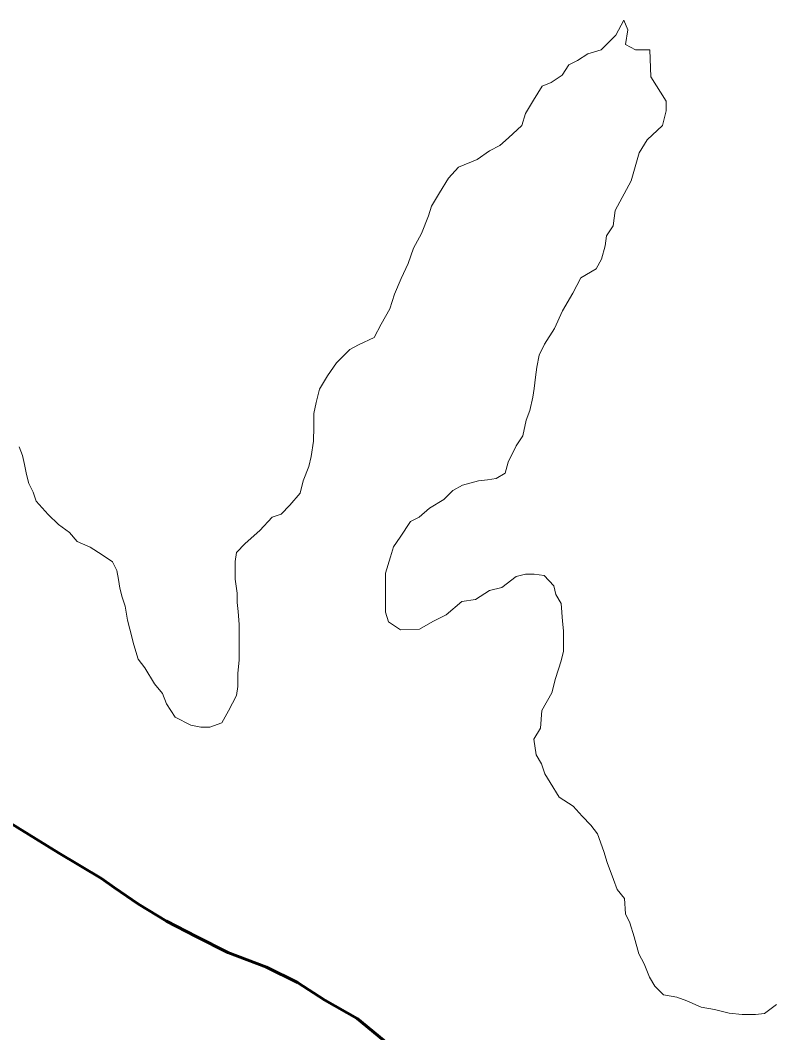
# Model space of a CAD drawing. Extents: x 553962 to 842807, y 8883888 to 9032388.
# Drawn here: x 803519 to 803689.4, y 9015357.3 to 9015586.2 of the extents above; entities that cross this region are included whole.
import ezdxf

# ---------------------------------------------------------------- set-up
doc = ezdxf.new("R2010")
doc.units = 0
doc.header["$LTSCALE"] = 200
doc.linetypes.add('LONG_DASH_SHORT_DASH', pattern=[9.9, 6, -1.2, 1.5, -1.2])
for name, color, linetype, lineweight in [('23', 7, 'Continuous', 13), ('25', 7, 'Continuous', 13), ('57', 7, 'Continuous', 13), ('7', 7, 'LONG_DASH_SHORT_DASH', 60)]:
    doc.layers.add(name, color=color, linetype=linetype, lineweight=lineweight)

msp = doc.modelspace()

# ---------------------------------------------------------------- linework, layer by layer
at = {"layer": '23'}
for points in [[(803661.4, 9015573.4), (803661.2, 9015579.5), (803658, 9015579.5), (803655.7, 9015580.7), (803656.2, 9015584), (803655.3, 9015586.2), (803653.5, 9015582.8), (803650.2, 9015579.5), (803647.2, 9015578.6), (803644.9, 9015577.1), (803642.9, 9015576.1), (803641.4, 9015573.8), (803638.9, 9015572.1), (803636.9, 9015571.3), (803634.9, 9015568.1), (803633.1, 9015565.1), (803632.3, 9015562.4), (803629.3, 9015559.6), (803627.3, 9015557.9), (803625, 9015556.7), (803622.2, 9015554.7), (803618, 9015553), (803615.7, 9015550.5), (803613.7, 9015547.2), (803611.9, 9015544.2), (803611.2, 9015542), (803609.6, 9015538), (803607.8, 9015534.7), (803606.6, 9015531.2), (803605, 9015527.8), (803603.5, 9015524.3), (803602.5, 9015521), (803600.5, 9015517.5), (803598.9, 9015514.5), (803595.4, 9015512.8), (803593.4, 9015511.8), (803590.4, 9015508.8), (803588.4, 9015505.8), (803586.6, 9015502.8), (803585.8, 9015499.8), (803585.3, 9015497.3), (803585.3, 9015494.3), (803585.2, 9015491.1), (803584.7, 9015487.6), (803584.2, 9015485.3), (803582.9, 9015482.1), (803582.2, 9015479.3), (803579.9, 9015476.6), (803577.9, 9015474.6), (803575.9, 9015473.9), (803573.1, 9015470.9), (803569.8, 9015467.9), (803567.8, 9015465.9), (803567.5, 9015463.9), (803567.5, 9015461.9), (803567.5, 9015459.9), (803568, 9015456.7), (803568, 9015454.6), (803568.2, 9015452.6), (803568.4, 9015449.6), (803568.4, 9015447.4), (803568.4, 9015444.1), (803568.4, 9015441.6), (803568.1, 9015438.6), (803568.1, 9015435.6), (803567.8, 9015433.6), (803566, 9015430.1), (803564.5, 9015427.4), (803561.8, 9015426.4), (803559.8, 9015426.4), (803557.5, 9015426.9), (803554, 9015428.7), (803552, 9015431.7), (803551.1, 9015434), (803549.3, 9015436.2), (803547.1, 9015439.8), (803545.6, 9015441.8), (803544.6, 9015445), (803543.7, 9015448.6), (803543.2, 9015450.6), (803542.7, 9015453.8), (803542, 9015455.8), (803541.5, 9015457.8), (803541.2, 9015459.8), (803540.8, 9015461.8), (803539.8, 9015463.8), (803537.5, 9015465.4), (803534.8, 9015467.1), (803531.8, 9015468.4), (803530.1, 9015470.4), (803527.6, 9015472.2), (803525.3, 9015474.5), (803522.6, 9015477.5), (803521.9, 9015479.5), (803520.9, 9015481.5), (803520.4, 9015483.5), (803519.9, 9015485.8), (803519.5, 9015487.8), (803518.7, 9015489.8)], [(803624.5, 9015482.3), (803626.5, 9015482.6), (803628.5, 9015483.8), (803629.2, 9015486.3), (803631, 9015490), (803632.5, 9015492.3), (803633.3, 9015495.8), (803634.1, 9015498), (803634.8, 9015501), (803635.1, 9015503), (803635.4, 9015505.5), (803635.7, 9015507.8), (803636.2, 9015510.5), (803637.4, 9015513), (803639.7, 9015516.5), (803641.5, 9015520.5), (803643.8, 9015524.5), (803645.6, 9015528), (803649.1, 9015530), (803650.3, 9015532.2), (803651.1, 9015535.2), (803651.4, 9015537.5), (803652.9, 9015539.7), (803653.4, 9015543.2), (803657, 9015549.9), (803658.8, 9015556.2), (803660.6, 9015559.2), (803664.1, 9015562.4), (803664.9, 9015565.7), (803664.9, 9015567.9), (803661.4, 9015573.4)], [(803689.8, 9015363.7), (803687.1, 9015361.7), (803685.1, 9015361.5), (803682.1, 9015361.5), (803679.1, 9015361.8), (803675.8, 9015362.6), (803672.8, 9015363.1), (803669.6, 9015364.6), (803667.3, 9015365.4), (803664.3, 9015365.9), (803662.3, 9015367.9), (803661.1, 9015369.9), (803659.9, 9015372.9), (803658.7, 9015375.2), (803657.7, 9015379), (803656.7, 9015382.2), (803655.7, 9015384.2), (803655.5, 9015387.7), (803653.8, 9015389.7), (803653, 9015392), (803651.6, 9015395.8), (803650.8, 9015398.3), (803649.4, 9015402.3), (803647.9, 9015404.3), (803645.9, 9015406.3), (803643.9, 9015408.6), (803640.7, 9015410.6), (803638.7, 9015413.9), (803637.5, 9015415.9), (803636.7, 9015418.1), (803635.5, 9015420.2), (803635, 9015423.7), (803636.5, 9015426.2), (803636.8, 9015430.2), (803639.1, 9015434.2), (803639.9, 9015437.4), (803641.2, 9015441.4), (803641.7, 9015443.6), (803641.7, 9015448.2), (803641.5, 9015450.4), (803641.2, 9015454.4), (803640, 9015456.4), (803639.5, 9015458.4), (803637.3, 9015460.7), (803635.1, 9015461), (803633.1, 9015461), (803631, 9015460.5), (803627.8, 9015458), (803625, 9015457.3), (803621.8, 9015455.3), (803618.7, 9015454.8), (803615.2, 9015451.8), (803612.2, 9015450.3), (803609.2, 9015448.6), (803604.9, 9015448.4), (803602.2, 9015450.2), (803601.5, 9015452.4), (803601.5, 9015455.9), (803601.5, 9015459.2), (803601.5, 9015461.2), (803602.6, 9015464.9), (803603.3, 9015467.2), (803604.8, 9015469.4), (803607.1, 9015472.9), (803609.1, 9015473.9), (803611.4, 9015475.9), (803614.7, 9015477.9), (803616.7, 9015479.9), (803618.9, 9015481.1), (803622.5, 9015482.1), (803624.5, 9015482.3)]]:
    msp.add_lwpolyline(points, dxfattribs=at)
at = {"layer": '25'}
for points in [[(803661.4, 9015573.4), (803661.2, 9015579.5), (803658, 9015579.5), (803655.7, 9015580.7), (803656.2, 9015584), (803655.3, 9015586.2), (803653.5, 9015582.8), (803650.2, 9015579.5), (803647.2, 9015578.6), (803644.9, 9015577.1), (803642.9, 9015576.1), (803641.4, 9015573.8), (803638.9, 9015572.1), (803636.9, 9015571.3), (803634.9, 9015568.1), (803633.1, 9015565.1), (803632.3, 9015562.4), (803629.3, 9015559.6), (803627.3, 9015557.9), (803625, 9015556.7), (803622.2, 9015554.7), (803618, 9015553), (803615.7, 9015550.5), (803613.7, 9015547.2), (803611.9, 9015544.2), (803611.2, 9015542), (803609.6, 9015538), (803607.8, 9015534.7), (803606.6, 9015531.2), (803605, 9015527.8), (803603.5, 9015524.3), (803602.5, 9015521), (803600.5, 9015517.5), (803598.9, 9015514.5), (803595.4, 9015512.8), (803593.4, 9015511.8), (803590.4, 9015508.8), (803588.4, 9015505.8), (803586.6, 9015502.8), (803585.8, 9015499.8), (803585.3, 9015497.3), (803585.3, 9015494.3), (803585.2, 9015491.1), (803584.7, 9015487.6), (803584.2, 9015485.3), (803582.9, 9015482.1), (803582.2, 9015479.3), (803579.9, 9015476.6), (803577.9, 9015474.6), (803575.9, 9015473.9), (803573.1, 9015470.9), (803569.8, 9015467.9), (803567.8, 9015465.9), (803567.5, 9015463.9), (803567.5, 9015461.9), (803567.5, 9015459.9), (803568, 9015456.7), (803568, 9015454.6), (803568.2, 9015452.6), (803568.4, 9015449.6), (803568.4, 9015447.4), (803568.4, 9015444.1), (803568.4, 9015441.6), (803568.1, 9015438.6), (803568.1, 9015435.6), (803567.8, 9015433.6), (803566, 9015430.1), (803564.5, 9015427.4), (803561.8, 9015426.4), (803559.8, 9015426.4), (803557.5, 9015426.9), (803554, 9015428.7), (803552, 9015431.7), (803551.1, 9015434), (803549.3, 9015436.2), (803547.1, 9015439.8), (803545.6, 9015441.8), (803544.6, 9015445), (803543.7, 9015448.6), (803543.2, 9015450.6), (803542.7, 9015453.8), (803542, 9015455.8), (803541.5, 9015457.8), (803541.2, 9015459.8), (803540.8, 9015461.8), (803539.8, 9015463.8), (803537.5, 9015465.4), (803534.8, 9015467.1), (803531.8, 9015468.4), (803530.1, 9015470.4), (803527.6, 9015472.2), (803525.3, 9015474.5), (803522.6, 9015477.5), (803521.9, 9015479.5), (803520.9, 9015481.5), (803520.4, 9015483.5), (803519.9, 9015485.8), (803519.5, 9015487.8), (803518.7, 9015489.8)], [(803624.5, 9015482.3), (803626.5, 9015482.6), (803628.5, 9015483.8), (803629.2, 9015486.3), (803631, 9015490), (803632.5, 9015492.3), (803633.3, 9015495.8), (803634.1, 9015498), (803634.8, 9015501), (803635.1, 9015503), (803635.4, 9015505.5), (803635.7, 9015507.8), (803636.2, 9015510.5), (803637.4, 9015513), (803639.7, 9015516.5), (803641.5, 9015520.5), (803643.8, 9015524.5), (803645.6, 9015528), (803649.1, 9015530), (803650.3, 9015532.2), (803651.1, 9015535.2), (803651.4, 9015537.5), (803652.9, 9015539.7), (803653.4, 9015543.2), (803657, 9015549.9), (803658.8, 9015556.2), (803660.6, 9015559.2), (803664.1, 9015562.4), (803664.9, 9015565.7), (803664.9, 9015567.9), (803661.4, 9015573.4)], [(803689.8, 9015363.7), (803687.1, 9015361.7), (803685.1, 9015361.5), (803682.1, 9015361.5), (803679.1, 9015361.8), (803675.8, 9015362.6), (803672.8, 9015363.1), (803669.6, 9015364.6), (803667.3, 9015365.4), (803664.3, 9015365.9), (803662.3, 9015367.9), (803661.1, 9015369.9), (803659.9, 9015372.9), (803658.7, 9015375.2), (803657.7, 9015379), (803656.7, 9015382.2), (803655.7, 9015384.2), (803655.5, 9015387.7), (803653.8, 9015389.7), (803653, 9015392), (803651.6, 9015395.8), (803650.8, 9015398.3), (803649.4, 9015402.3), (803647.9, 9015404.3), (803645.9, 9015406.3), (803643.9, 9015408.6), (803640.7, 9015410.6), (803638.7, 9015413.9), (803637.5, 9015415.9), (803636.7, 9015418.1), (803635.5, 9015420.2), (803635, 9015423.7), (803636.5, 9015426.2), (803636.8, 9015430.2), (803639.1, 9015434.2), (803639.9, 9015437.4), (803641.2, 9015441.4), (803641.7, 9015443.6), (803641.7, 9015448.2), (803641.5, 9015450.4), (803641.2, 9015454.4), (803640, 9015456.4), (803639.5, 9015458.4), (803637.3, 9015460.7), (803635.1, 9015461), (803633.1, 9015461), (803631, 9015460.5), (803627.8, 9015458), (803625, 9015457.3), (803621.8, 9015455.3), (803618.7, 9015454.8), (803615.2, 9015451.8), (803612.2, 9015450.3), (803609.2, 9015448.6), (803604.9, 9015448.4), (803602.2, 9015450.2), (803601.5, 9015452.4), (803601.5, 9015455.9), (803601.5, 9015459.2), (803601.5, 9015461.2), (803602.6, 9015464.9), (803603.3, 9015467.2), (803604.8, 9015469.4), (803607.1, 9015472.9), (803609.1, 9015473.9), (803611.4, 9015475.9), (803614.7, 9015477.9), (803616.7, 9015479.9), (803618.9, 9015481.1), (803622.5, 9015482.1), (803624.5, 9015482.3)]]:
    msp.add_lwpolyline(points, dxfattribs=at)
at = {"layer": '57'}
for points in [[(803518.7, 9015489.8), (803519.5, 9015487.8), (803519.9, 9015485.8), (803520.4, 9015483.5), (803520.9, 9015481.5), (803521.9, 9015479.5), (803522.6, 9015477.5), (803525.3, 9015474.5), (803527.6, 9015472.2), (803530.1, 9015470.4), (803531.8, 9015468.4), (803534.8, 9015467.1), (803537.5, 9015465.4), (803539.8, 9015463.8), (803540.8, 9015461.8), (803541.2, 9015459.8), (803541.5, 9015457.8), (803542, 9015455.8), (803542.7, 9015453.8), (803543.2, 9015450.6), (803543.7, 9015448.6), (803544.6, 9015445), (803545.6, 9015441.8), (803547.1, 9015439.8), (803549.3, 9015436.2), (803551.1, 9015434), (803552, 9015431.7), (803554, 9015428.7), (803557.5, 9015426.9), (803559.8, 9015426.4), (803561.8, 9015426.4), (803564.5, 9015427.4), (803566, 9015430.1), (803567.8, 9015433.6), (803568.1, 9015435.6), (803568.1, 9015438.6), (803568.4, 9015441.6), (803568.4, 9015444.1), (803568.4, 9015447.4), (803568.4, 9015449.6), (803568.2, 9015452.6), (803568, 9015454.6), (803568, 9015456.7), (803567.5, 9015459.9), (803567.5, 9015461.9), (803567.5, 9015463.9), (803567.8, 9015465.9), (803569.8, 9015467.9), (803573.1, 9015470.9), (803575.9, 9015473.9), (803577.9, 9015474.6), (803579.9, 9015476.6), (803582.2, 9015479.3), (803582.9, 9015482.1), (803584.2, 9015485.3), (803584.7, 9015487.6), (803585.2, 9015491.1), (803585.3, 9015494.3), (803585.3, 9015497.3), (803585.8, 9015499.8), (803586.6, 9015502.8), (803588.4, 9015505.8), (803590.4, 9015508.8), (803593.4, 9015511.8), (803595.4, 9015512.8), (803598.9, 9015514.5), (803600.5, 9015517.5), (803602.5, 9015521), (803603.5, 9015524.3), (803605, 9015527.8), (803606.6, 9015531.2), (803607.8, 9015534.7), (803609.6, 9015538), (803611.2, 9015542), (803611.9, 9015544.2), (803613.7, 9015547.2), (803615.7, 9015550.5), (803618, 9015553), (803622.2, 9015554.7), (803625, 9015556.7), (803627.3, 9015557.9), (803629.3, 9015559.6), (803632.3, 9015562.4), (803633.1, 9015565.1), (803634.9, 9015568.1), (803636.9, 9015571.3), (803638.9, 9015572.1), (803641.4, 9015573.8), (803642.9, 9015576.1), (803644.9, 9015577.1), (803647.2, 9015578.6), (803650.2, 9015579.5), (803653.5, 9015582.8), (803655.3, 9015586.2), (803656.2, 9015584), (803655.7, 9015580.7), (803658, 9015579.5), (803661.2, 9015579.5), (803661.4, 9015573.4)], [(803661.4, 9015573.4), (803664.9, 9015567.9), (803664.9, 9015565.7), (803664.1, 9015562.4), (803660.6, 9015559.2), (803658.8, 9015556.2), (803657, 9015549.9), (803653.4, 9015543.2), (803652.9, 9015539.7), (803651.4, 9015537.5), (803651.1, 9015535.2), (803650.3, 9015532.2), (803649.1, 9015530), (803645.6, 9015528), (803643.8, 9015524.5), (803641.5, 9015520.5), (803639.7, 9015516.5), (803637.4, 9015513), (803636.2, 9015510.5), (803635.7, 9015507.8), (803635.4, 9015505.5), (803635.1, 9015503), (803634.8, 9015501), (803634.1, 9015498), (803633.3, 9015495.8), (803632.5, 9015492.3), (803631, 9015490), (803629.2, 9015486.3), (803628.5, 9015483.8), (803626.5, 9015482.6), (803624.5, 9015482.3)], [(803624.5, 9015482.3), (803622.5, 9015482.1), (803618.9, 9015481.1), (803616.7, 9015479.9), (803614.7, 9015477.9), (803611.4, 9015475.9), (803609.1, 9015473.9), (803607.1, 9015472.9), (803604.8, 9015469.4), (803603.3, 9015467.2), (803602.6, 9015464.9), (803601.5, 9015461.2), (803601.5, 9015459.2), (803601.5, 9015455.9), (803601.5, 9015452.4), (803602.2, 9015450.2), (803604.9, 9015448.4), (803609.2, 9015448.6), (803612.2, 9015450.3), (803615.2, 9015451.8), (803618.7, 9015454.8), (803621.8, 9015455.3), (803625, 9015457.3), (803627.8, 9015458), (803631, 9015460.5), (803633.1, 9015461), (803635.1, 9015461), (803637.3, 9015460.7), (803639.5, 9015458.4), (803640, 9015456.4), (803641.2, 9015454.4), (803641.5, 9015450.4), (803641.7, 9015448.2), (803641.7, 9015443.6), (803641.2, 9015441.4), (803639.9, 9015437.4), (803639.1, 9015434.2), (803636.8, 9015430.2), (803636.5, 9015426.2), (803635, 9015423.7), (803635.5, 9015420.2), (803636.7, 9015418.1), (803637.5, 9015415.9), (803638.7, 9015413.9), (803640.7, 9015410.6), (803643.9, 9015408.6), (803645.9, 9015406.3), (803647.9, 9015404.3), (803649.4, 9015402.3), (803650.8, 9015398.3), (803651.6, 9015395.8), (803653, 9015392), (803653.8, 9015389.7), (803655.5, 9015387.7), (803655.7, 9015384.2), (803656.7, 9015382.2), (803657.7, 9015379), (803658.7, 9015375.2), (803659.9, 9015372.9), (803661.1, 9015369.9), (803662.3, 9015367.9), (803664.3, 9015365.9), (803667.3, 9015365.4), (803669.6, 9015364.6), (803672.8, 9015363.1), (803675.8, 9015362.6), (803679.1, 9015361.8), (803682.1, 9015361.5), (803685.1, 9015361.5), (803687.1, 9015361.7), (803689.8, 9015363.7)]]:
    msp.add_lwpolyline(points, dxfattribs=at)
at = {"layer": '7'}
msp.add_lwpolyline([(803602.3, 9015354.6), (803595.1, 9015360.6), (803587.8, 9015364.7), (803581.6, 9015368.7), (803574.6, 9015372.2), (803565.9, 9015375.5), (803558.7, 9015379.1), (803552, 9015382.6), (803545.7, 9015386.4), (803540.2, 9015390.2), (803537.3, 9015392.2), (803527.6, 9015398), (803515.8, 9015405.3)], dxfattribs=at)

doc.saveas('drawing.dxf')
